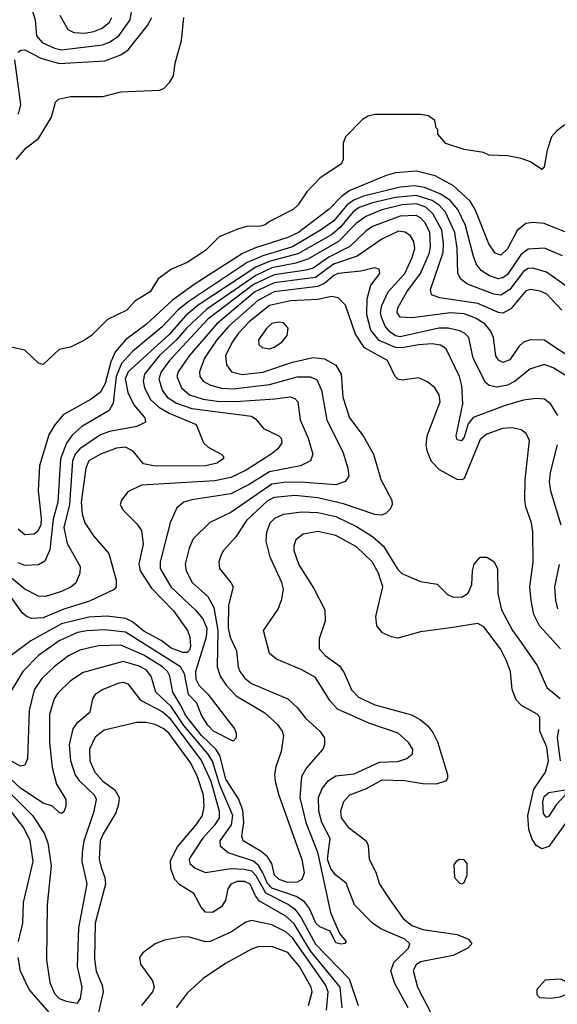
# Model space of a CAD drawing. Extents: x 997028 to 1115134, y 536408 to 618974.
# Tile 299 of 473: x 1035342 to 1037693, y 587770 to 592075. Entities that reach past the tile are written whole.
import ezdxf

# ---------------------------------------------------------------- set-up
doc = ezdxf.new("R2010")
doc.units = 0

msp = doc.modelspace()

# ---------------------------------------------------------------- linework, layer by layer
at = {"layer": '0CON10XD'}
for points in [[(1035382, 592165), (1035409.8, 592075), (1035416.2, 592005), (1035440.9, 591975), (1035495, 591950.2), (1035525, 591943.8), (1035704.9, 591965.1), (1035735, 591976.3), (1035775.3, 592005), (1035825.7, 592075), (1035856.2, 592265)], [(1035326.6, 591463.4), (1035371.2, 591515), (1035424.5, 591555.5), (1035481.2, 591648.8), (1035498.8, 591715), (1035511.7, 591728.3), (1035565, 591740), (1035705, 591740), (1035785, 591760), (1035953.6, 591766.4), (1035972.5, 591775), (1035998.3, 591801.7), (1036015, 591830), (1036021.2, 591885), (1036049.2, 591985), (1036060, 592085)], [(1035335, 591933.4), (1035347.7, 591942.3), (1035365, 591943), (1035435, 591907.4), (1035515, 591884), (1035715, 591896), (1035785, 591921.6), (1035817.1, 591942.9), (1035900.7, 592049.3), (1035920.2, 592085)], [(1035518.4, 592095), (1035552.7, 592032.7), (1035579.5, 592019.5), (1035625, 592016.7), (1035666.6, 592023.4), (1035702.1, 592037.9), (1035734.8, 592065), (1035745.2, 592085)], [(1035337.4, 591662.6), (1035346.8, 591705), (1035320.8, 591899.2)], [(1037725.7, 591615), (1037690.4, 591589.6), (1037667.1, 591562.9), (1037648.2, 591505), (1037635, 591432.5), (1037625, 591420), (1037575, 591453.3), (1037535, 591468.8), (1037475, 591480), (1037395, 591483.3), (1037370, 591495), (1037285, 591508), (1037205, 591533.3), (1037170, 591575), (1037170, 591595), (1037163, 591603), (1037157.5, 591635), (1037130, 591655), (1037095, 591660), (1036895, 591660), (1036865.9, 591654.1), (1036840.5, 591639.5), (1036766.4, 591563.6), (1036756.7, 591535), (1036756.2, 591465), (1036748.8, 591445), (1036655.8, 591384.2), (1036597, 591323), (1036558.6, 591265), (1036538, 591245), (1036437.5, 591195), (1036415, 591178.8), (1036395, 591173.1), (1036335, 591170.8), (1036298.7, 591161.3), (1036214.3, 591125.7), (1036155, 591065.8), (1036075, 591014), (1036005.6, 590984.4), (1035948.1, 590941.9), (1035912.5, 590885), (1035845.5, 590844.5), (1035810, 590805), (1035726.2, 590765), (1035656.7, 590695), (1035625.7, 590674.3), (1035565, 590643.3), (1035515, 590632.5), (1035445, 590567.5), (1035423.9, 590573.9), (1035365, 590630), (1035255, 590653.8)], [(1037725, 591148.4), (1037635, 591184.7), (1037585, 591188.6), (1037555, 591184.1), (1037516.6, 591153.4), (1037475, 591073.6), (1037445, 591046.2), (1037421.5, 591055), (1037393.2, 591095), (1037333.5, 591245), (1037311.8, 591281.8), (1037238.6, 591348.6), (1037158.1, 591391.9), (1037076.9, 591413.1), (1036985, 591405.2), (1036945, 591394.3), (1036783.2, 591326.8), (1036748.5, 591301.5), (1036695, 591247), (1036561.6, 591145), (1036515, 591122.3), (1036372.6, 591077.4), (1036316.5, 591053.5), (1036109.7, 590920.3), (1036010.6, 590849.4), (1035895, 590743), (1035804.6, 590675.4), (1035761.5, 590625), (1035740.3, 590579.7), (1035716.2, 590483.8), (1035695, 590447.3), (1035655, 590415.3), (1035532.8, 590347.2), (1035495.5, 590304.5), (1035470.3, 590259.7), (1035429.2, 590125), (1035423.1, 590015), (1035436.7, 589895), (1035435, 589866.2), (1035421.7, 589838.3), (1035405, 589825.6), (1035365, 589822.5), (1035335, 589847.1)], [(1037715, 591042.5), (1037636.9, 591076.9), (1037565, 591072.5), (1037533.6, 591046.4), (1037475, 590961.5), (1037455, 590946), (1037435, 590941.7), (1037395.4, 590955.4), (1037359.2, 590979.2), (1037338.3, 591008.3), (1037325, 591045.6), (1037291.8, 591175), (1037257.3, 591245), (1037224, 591284), (1037182.8, 591312.8), (1037111.9, 591341.9), (1037068.5, 591348.5), (1037005, 591343.7), (1036845, 591303.1), (1036803.2, 591286.8), (1036774.5, 591265.5), (1036715, 591196.1), (1036657.3, 591155), (1036535, 591082.3), (1036405, 591042.6), (1036337.1, 591012.9), (1036078.5, 590841.5), (1036033.6, 590805), (1035965, 590732.2), (1035835.5, 590624.5), (1035787.8, 590572.2), (1035764.2, 590515.8), (1035750.8, 590399.2), (1035732.9, 590367.1), (1035613.7, 590296.3), (1035571.7, 590258.3), (1035546.2, 590223.8), (1035521, 590155), (1035509, 589965), (1035488.5, 589891.5), (1035473.3, 589756.7), (1035452.1, 589707.9), (1035425, 589692), (1035365, 589688.4), (1035335, 589700.3)], [(1037735, 590907.5), (1037645, 590971.2), (1037585, 590988.5), (1037565, 590987.2), (1037545.4, 590974.6), (1037485, 590895.6), (1037445, 590870.7), (1037415, 590874.8), (1037299.5, 590919.5), (1037271.4, 590941.4), (1037258.1, 590965), (1037254.8, 591075), (1037244.3, 591145), (1037204.2, 591234.2), (1037175.5, 591265), (1037145.2, 591285), (1037075, 591306.6), (1036985, 591298.3), (1036885, 591274.5), (1036826.3, 591253.7), (1036799.7, 591235), (1036743.9, 591166.1), (1036705, 591133.9), (1036558.2, 591051.8), (1036432.2, 591017.8), (1036375, 590992.9), (1036123.1, 590826.9), (1036068.6, 590781.4), (1035995, 590699), (1035815.9, 590535), (1035803.4, 590505), (1035814.6, 590444.6), (1035840.6, 590390.6), (1035889.6, 590335), (1035892.2, 590315), (1035853.9, 590296.1), (1035735, 590275.2), (1035695, 590259.8), (1035605, 590199), (1035584.7, 590175.3), (1035573.5, 590146.5), (1035560.2, 589955), (1035534.8, 589854.8), (1035549.1, 589785), (1035606.8, 589685), (1035605.4, 589655), (1035588.1, 589611.9), (1035566.9, 589595), (1035525, 589575.7), (1035455, 589552.9), (1035425, 589554.7), (1035365, 589584.8), (1035255, 589674.2)], [(1037712.5, 590805), (1037646.6, 590875), (1037618.2, 590888.2), (1037575, 590895.7), (1037555, 590889.3), (1037489.2, 590810.8), (1037455, 590792.1), (1037435, 590795.2), (1037345, 590834.2), (1037178.7, 590858.7), (1037142.5, 590872.5), (1037137.6, 590895), (1037193.3, 591056.7), (1037195.7, 591095), (1037188.4, 591155), (1037150.3, 591225), (1037118, 591255), (1037075, 591269.5), (1037014.7, 591265.3), (1036925, 591244), (1036855, 591215.2), (1036815, 591185.8), (1036735.9, 591105), (1036601.6, 591028.4), (1036549.2, 591010.8), (1036445, 590990.3), (1036373.9, 590956.1), (1036160, 590810), (1036072.2, 590727.8)], [(1037784.6, 590574.6), (1037635, 590674.1), (1037575, 590675.5), (1037545, 590665.5), (1037525, 590646.7), (1037485, 590587.3), (1037455, 590576), (1037435, 590586.2), (1037423.8, 590605), (1037414.3, 590685), (1037401, 590715), (1037375, 590745.7), (1037335, 590769.8), (1037285, 590788.8), (1037225, 590792.9), (1037058.7, 590771.3), (1037005, 590774.7), (1036992.9, 590795), (1036995.3, 590815), (1037034.3, 590885), (1037094, 590966), (1037134.4, 591055.6), (1037138.6, 591085), (1037134.6, 591145), (1037115, 591186.5), (1037095, 591208.5), (1037075, 591219.5), (1037005, 591216.3), (1036885, 591170.8), (1036855, 591150), (1036785, 591083.3), (1036693.6, 591036.4), (1036625, 590989.5), (1036595, 590980.2), (1036455, 590960.3), (1036365, 590916.9), (1036165, 590765.7), (1035996.8, 590585), (1035960.6, 590535), (1035951, 590505), (1035965, 590455.4), (1035987.4, 590425), (1036028.2, 590398.2), (1036094.8, 590375.2), (1036355, 590342.2), (1036375, 590328.1), (1036407.5, 590287.5), (1036475.4, 590255), (1036485.3, 590245), (1036488, 590225), (1036470.5, 590199.5), (1036440.9, 590175), (1036331.6, 590105), (1036265, 590072.8), (1036195, 590059.5), (1035875, 590040), (1035815, 590010.8), (1035787.1, 589975), (1035781.9, 589955), (1035795, 589930), (1035855, 589870.8), (1035875, 589841.2), (1035881.9, 589781.9), (1035863.3, 589696.7), (1035868.9, 589665), (1035919, 589589), (1036015, 589490), (1036076.4, 589405), (1036085.6, 589375.6), (1036088.5, 589335), (1036085, 589318.5), (1036075, 589307.6), (1036055, 589308.6), (1036005, 589327.9), (1035961.3, 589361.3), (1035885, 589402.2), (1035835, 589442.7), (1035806.3, 589456.3), (1035725, 589467.6), (1035645, 589462.9), (1035525, 589433.9), (1035391.2, 589358.8), (1035304.2, 589295.8)], [(1037735.3, 590515), (1037675, 590552.3), (1037635, 590567.5), (1037572.5, 590547.5), (1037508, 590495), (1037475, 590476.5), (1037428, 590468), (1037395, 590475.4), (1037378.9, 590488.9), (1037324.1, 590595), (1037305.4, 590685), (1037287.1, 590705), (1037267.1, 590715), (1037216.1, 590726.1), (1037175, 590726.7), (1037005, 590688.3), (1036985, 590693), (1036960.3, 590710.3), (1036940.2, 590735), (1036923.4, 590775), (1036920, 590795), (1036925.1, 590824.9), (1036953.2, 590885), (1037025.5, 590965), (1037058.1, 591035), (1037069, 591075), (1037065, 591106), (1037050.6, 591130.6), (1037026.9, 591146.9), (1036998.9, 591151.1), (1036925, 591115.2), (1036818, 591042), (1036714.3, 591005.7), (1036635, 590947.7), (1036455, 590924.2), (1036370.5, 590885), (1036203.6, 590745), (1036082.4, 590605), (1036035.2, 590535), (1036028.7, 590515), (1036049.3, 590465), (1036084.4, 590434.4), (1036145, 590415.4), (1036205, 590406.8), (1036286, 590406), (1036457.7, 590417.7), (1036525, 590425.9), (1036545, 590418.2), (1036558.2, 590405), (1036568.2, 590325), (1036603.6, 590245), (1036623.6, 590175), (1036613, 590147), (1036569.2, 590125), (1036435, 590098.7), (1036345, 590042.8), (1036265, 590002), (1036095, 589975.7), (1036060, 589965), (1036028.7, 589941.3), (1035999.7, 589875), (1035956.2, 589705), (1035956.2, 589675), (1036002.9, 589595), (1036112.5, 589492.5), (1036143.3, 589455), (1036160.3, 589415), (1036157.5, 589375)], [(1037695.2, 590345.2), (1037664.2, 590394.2), (1037636.6, 590416.6), (1037598.9, 590418.9), (1037545, 590411.9), (1037465, 590389), (1037324.6, 590335.4), (1037302.2, 590307.8), (1037285, 590249.2), (1037273.2, 590233.2), (1037255, 590237.5), (1037250, 590255), (1037280, 590395), (1037274.8, 590474.8), (1037264.7, 590515), (1037206, 590636), (1037181.5, 590651.5), (1037145, 590657.9), (1037085, 590654.3), (1037015, 590639.9), (1036985, 590641.7), (1036913.1, 590673.1), (1036877, 590717), (1036859.3, 590785), (1036861.9, 590855), (1036876.7, 590915), (1036917.3, 590965), (1036913.8, 590985), (1036895, 590989.6), (1036834, 590976), (1036735, 590965.7), (1036715, 590956.4), (1036676.8, 590923.2), (1036645, 590908), (1036455, 590885.3), (1036383.1, 590846.9), (1036256.5, 590735), (1036204.5, 590675), (1036150.2, 590595), (1036128.9, 590535), (1036129.4, 590515), (1036144.6, 590494.6), (1036176.5, 590476.5), (1036224.6, 590464.6), (1036275, 590460.7), (1036435, 590480.4), (1036555, 590513.5), (1036614.2, 590514.2), (1036640.8, 590500.8), (1036661.1, 590455), (1036684.4, 590324.4), (1036755.3, 590185), (1036776.9, 590115), (1036780.6, 590079.4), (1036764.6, 590055.4), (1036725, 590041.6), (1036588.3, 590051.7), (1036505, 590053.1), (1036445, 590044.5), (1036265, 589920.2), (1036173, 589877), (1036100.8, 589805), (1036082.8, 589765), (1036065.9, 589695), (1036070.6, 589665), (1036096.2, 589615), (1036165, 589553.4), (1036190.3, 589505), (1036208.4, 589405), (1036205.2, 589245), (1036219, 589205), (1036245, 589165.9), (1036289, 589119), (1036413.8, 589045), (1036467.7, 588995), (1036489.2, 588965), (1036495.4, 588945), (1036484.6, 588875), (1036461.7, 588808.3), (1036456, 588775), (1036458.8, 588745), (1036474.8, 588684.8), (1036576.3, 588403.7), (1036585.9, 588345), (1036576.2, 588315), (1036555.9, 588304.1), (1036515, 588303.2), (1036476.4, 588315), (1036455.9, 588335), (1036444.8, 588385), (1036425.3, 588415), (1036397.9, 588437.9), (1036319.5, 588485), (1036314, 588505), (1036322.8, 588565), (1036318.4, 588618.4), (1036298.2, 588668.2), (1036243.5, 588755), (1036217.4, 588857.4), (1036200.1, 588885), (1036136.4, 588945), (1036067.3, 589035), (1036046.4, 589076.4), (1036012.1, 589135), (1035998.2, 589205), (1035988.1, 589225), (1035967.2, 589245), (1035885, 589296.7), (1035785, 589341), (1035685, 589338.1), (1035605, 589319), (1035555, 589293.1), (1035495, 589247.1), (1035439.4, 589195), (1035405.2, 589145), (1035383.9, 589055), (1035376.4, 588843.6), (1035365, 588815.8), (1035345, 588811.8), (1035285, 588844.2)], [(1037706.6, 589325), (1037614.8, 589424.8), (1037590.6, 589475), (1037577.9, 589535), (1037571.9, 589595), (1037586.5, 589703.5), (1037586, 589835), (1037580.4, 589875), (1037554.5, 589945), (1037550, 589975), (1037551.3, 590065), (1037570.4, 590235), (1037555.9, 590265.9), (1037535, 590281.8), (1037495, 590291.1), (1037452.4, 590287.6), (1037385, 590263.2), (1037355, 590239.3), (1037285, 590068.6), (1037275, 590062.9), (1037255, 590064.4), (1037177.7, 590107.7), (1037142.8, 590142.8), (1037124.6, 590185), (1037119.1, 590215), (1037122.9, 590255), (1037180, 590405), (1037175.6, 590435.6), (1037156.9, 590465), (1037125, 590491.2), (1037085, 590509.5), (1037015, 590498.6), (1036995, 590504.1), (1036984.2, 590515), (1036950.4, 590585), (1036849.8, 590639.8), (1036809.9, 590699.9), (1036766.7, 590826.7), (1036735, 590859.6), (1036705, 590864.7), (1036645, 590852.1), (1036525.5, 590845.5), (1036435, 590826.2), (1036345, 590754.8), (1036298.7, 590705), (1036271.2, 590665), (1036241.9, 590605), (1036246.2, 590566.2), (1036268.1, 590535), (1036314.4, 590524.4), (1036405, 590534.1), (1036535, 590577.2), (1036625, 590598.6), (1036675, 590591.8), (1036724.8, 590564.8), (1036746.9, 590525), (1036754.3, 590425), (1036784.7, 590335), (1036843.9, 590255), (1036888.8, 590175), (1036920.9, 590065), (1036969.6, 589975), (1036971.2, 589955), (1036962.5, 589935), (1036945, 589917.5), (1036925, 589908.5), (1036895, 589911.9), (1036758, 589958), (1036645, 589984.2), (1036545, 589994.3), (1036455, 589986.4), (1036425, 589970.9), (1036334.3, 589885), (1036286.6, 589813.4), (1036232.7, 589755), (1036222.7, 589735), (1036213.1, 589705), (1036215.4, 589675), (1036265.8, 589615), (1036275.8, 589595), (1036254.8, 589515.2), (1036252.9, 589415), (1036261.7, 589375), (1036290.5, 589315), (1036297.3, 589245), (1036304.7, 589225), (1036326.2, 589196.2), (1036355, 589172.1), (1036515, 589105.4), (1036555, 589067.5), (1036591.5, 589021.5), (1036654.4, 588965), (1036674.4, 588935), (1036674.4, 588905), (1036666.9, 588885), (1036596.6, 588803.4), (1036574, 588766), (1036566.4, 588675), (1036592.7, 588565), (1036644.7, 588434.7), (1036701.1, 588171.1), (1036740.3, 588080.3), (1036770, 588045), (1036763.6, 588036.4), (1036747.5, 588032.5), (1036725, 588038.6), (1036699.5, 588089.5), (1036655, 588108.2), (1036637.1, 588125), (1036608.5, 588188.5), (1036587.4, 588217.4), (1036551.1, 588241.1), (1036445, 588277.4), (1036425, 588298.2), (1036405.1, 588345), (1036386.8, 588376.8), (1036365, 588395.9), (1036253, 588433), (1036220.6, 588460.6), (1036218.8, 588485), (1036267.9, 588555), (1036274.1, 588595), (1036217.8, 588727.8), (1036185, 588832.9), (1036165.1, 588865), (1036059.6, 588989.6), (1036005, 589071.9), (1035937.1, 589135), (1035917.6, 589205), (1035895, 589232), (1035865, 589247.9), (1035795, 589268.3), (1035619.3, 589220.7), (1035565, 589184.1), (1035509.5, 589130.5), (1035493.6, 589105), (1035472.5, 589037.5), (1035472, 588915), (1035484.4, 588805), (1035502.6, 588732.6), (1035544.4, 588665), (1035544.3, 588635), (1035535, 588611.2), (1035525, 588603.8), (1035515, 588608), (1035486.1, 588636.1), (1035445, 588650), (1035345, 588714.5), (1035236.9, 588815)], [(1036072.2, 590727.8), (1036026, 590674), (1035952.5, 590605), (1035888.1, 590525), (1035881.6, 590495), (1035888.3, 590465), (1035913.5, 590415), (1035951.1, 590381.1), (1035995.1, 590355.1), (1036114.4, 590305), (1036145.4, 590225), (1036165.7, 590205.7), (1036222.9, 590175), (1036232.9, 590165), (1036232.9, 590155), (1036204.2, 590135.8), (1036155.5, 590124.5), (1035935, 590122.4), (1035883.9, 590133.9), (1035838.5, 590188.5), (1035805, 590206.5), (1035765, 590201.9), (1035695, 590175.2), (1035645, 590146.1), (1035630.7, 590115), (1035610.8, 589965), (1035614.8, 589914.8), (1035626.6, 589875), (1035665, 589818.5), (1035731.7, 589741.7), (1035764.4, 589625), (1035764.2, 589595), (1035755, 589584.3), (1035647.7, 589532.3), (1035535, 589498.3), (1035445, 589459.3), (1035395, 589456.8), (1035374.4, 589464.4), (1035355, 589480.8), (1035287.6, 589575)], [(1036435, 590636.5), (1036455, 590643.8), (1036488.9, 590665), (1036512.2, 590695), (1036515.8, 590725.8), (1036495, 590749.4), (1036473.4, 590753.4), (1036445, 590746.8), (1036421.1, 590725), (1036385.6, 590675), (1036387.5, 590655), (1036402.1, 590642.1), (1036435, 590636.5)], [(1037708.8, 589865), (1037664.3, 590014.3), (1037658.2, 590055), (1037662.9, 590095), (1037693.7, 590216.3)], [(1037040.5, 587755), (1036981.5, 587861.5), (1036964.7, 587915), (1036977.9, 587952.1), (1037042, 588015), (1037048.5, 588035), (1037025.4, 588055), (1036920.3, 588100.3), (1036884.6, 588125), (1036806.6, 588205), (1036769.7, 588299.7), (1036725, 588334.4), (1036701.9, 588361.9), (1036688.5, 588405), (1036699.6, 588495), (1036663.2, 588565), (1036649.8, 588615), (1036648.9, 588675), (1036664.2, 588714.2), (1036691.8, 588748.2), (1036725, 588768.8), (1036805, 588777.4), (1036915, 588828.8), (1036995, 588832.3), (1037035, 588844.1), (1037059.5, 588865), (1037061.5, 588885), (1037042.5, 588915), (1036996.9, 588955), (1036869, 588999), (1036730.9, 589060.9), (1036698.1, 589098.1), (1036635, 589199.2), (1036575, 589231.8), (1036465, 589278.5), (1036435, 589304.3), (1036408.1, 589405), (1036471.5, 589498.5), (1036488.9, 589541.1), (1036495.9, 589585), (1036488.1, 589615), (1036437.4, 589725), (1036419.2, 589795), (1036422.9, 589835), (1036437.3, 589875), (1036457.5, 589895), (1036495, 589913.2), (1036575, 589924), (1036645, 589920.7), (1036725, 589902.3), (1036815, 589859.8), (1036884.1, 589815), (1036933.1, 589773.1), (1036995, 589671.5), (1037013.4, 589653.4), (1037095, 589618.7), (1037166.6, 589606.6), (1037212.6, 589562.6), (1037235, 589551.1), (1037275, 589549.6), (1037302.3, 589567.7), (1037319.5, 589605), (1037321.1, 589665), (1037328.4, 589695), (1037354.8, 589725.2), (1037385, 589725.5), (1037415, 589705.6), (1037430.4, 589675), (1037433.2, 589565), (1037448, 589495), (1037496.5, 589405), (1037525, 589366.8), (1037605, 589251.9), (1037646.4, 589155), (1037705, 589106.7)], [(1037732.3, 588567.7), (1037655, 588460.7), (1037625, 588450.5), (1037600, 588465), (1037582.6, 588492.6), (1037567.6, 588535), (1037563.4, 588595), (1037589.5, 588710.5), (1037641.2, 588785), (1037654.2, 588835), (1037646.9, 588895), (1037616.7, 588965), (1037615.8, 589025), (1037605, 589038.1), (1037536.6, 589076.6), (1037512, 589102), (1037495.9, 589145.9), (1037487.8, 589225), (1037469.1, 589275), (1037444.7, 589325), (1037371.1, 589421.1), (1037345, 589434.6), (1037225, 589415.9), (1037095, 589399.2), (1036995, 589371.2), (1036967, 589377), (1036928.8, 589395), (1036903.8, 589425), (1036898.8, 589465), (1036930, 589595), (1036911.2, 589655), (1036883.5, 589705), (1036815, 589770.6), (1036725, 589820.2), (1036645, 589837.4), (1036580.8, 589825), (1036549.4, 589800.6), (1036540, 589775), (1036540.8, 589755), (1036562.1, 589692.1), (1036628.5, 589588.5), (1036675.6, 589495), (1036677.5, 589445), (1036651.7, 589368.3), (1036652.1, 589325), (1036677.9, 589295), (1036740.2, 589250.2), (1036760.5, 589219.5), (1036792.2, 589145), (1036822.9, 589112.9), (1036895, 589080), (1037054.5, 589035.5), (1037094.4, 589014.4), (1037127, 588987), (1037148.9, 588958.9), (1037168.2, 588918.2), (1037212.5, 588775), (1037211.9, 588758.1), (1037204.1, 588745.9), (1037162.7, 588732.7), (1037105, 588734.6), (1037025, 588747.7), (1036925, 588750), (1036857.5, 588712.5), (1036783.6, 588685), (1036757.7, 588655), (1036744.7, 588615), (1036748.2, 588585), (1036778.2, 588545), (1036857.1, 588485), (1036865.8, 588465), (1036870, 588405), (1036898.5, 588348.5), (1036915.5, 588295), (1036961.8, 588225), (1037019.1, 588145), (1037056.2, 588115), (1037105, 588097.5), (1037255.2, 588075.2), (1037304, 588055), (1037319.2, 588035), (1037302, 588015), (1037236.8, 587983.2), (1037095, 587956.2), (1037075, 587942.3), (1037062.9, 587917.1), (1037081.1, 587845), (1037160.8, 587690.8)], [(1037695, 589498.6), (1037685.8, 589535), (1037682.1, 589595), (1037702.7, 589692.7)], [(1036157.5, 589375), (1036111.1, 589225), (1036111.8, 589191.8), (1036125.9, 589165.9), (1036165, 589126.7), (1036280.8, 588975), (1036289.2, 588955), (1036289.2, 588935), (1036275, 588920), (1036189.5, 588965), (1036165, 588990.9), (1036137.7, 589035), (1036116.2, 589086.2), (1036080.6, 589125), (1036063.2, 589215), (1036045.6, 589245), (1035805, 589396.7), (1035715, 589408), (1035635, 589403.5), (1035595.2, 589395.2), (1035515, 589359.3), (1035425, 589294.7), (1035355.2, 589225), (1035288.1, 589111.9)], [(1035236.3, 588756.3), (1035398.7, 588595), (1035448.6, 588518.6), (1035465.7, 588475.7), (1035479.6, 588375), (1035463, 588205), (1035459.8, 587965), (1035474, 587865), (1035495, 587817.6), (1035515, 587795.7), (1035545, 587783.1), (1035594.4, 587775.6), (1035608.5, 587795), (1035614.7, 587845), (1035594.8, 587935), (1035601.4, 588105), (1035637.3, 588297.3), (1035615.7, 588395), (1035616.8, 588433.2), (1035624.3, 588485), (1035667.8, 588615), (1035677.3, 588665), (1035669.8, 588685), (1035605.8, 588745), (1035584.3, 588775), (1035565.2, 588835), (1035560.2, 588905), (1035576.5, 588975), (1035596.5, 589003.5), (1035650.9, 589049.1), (1035661.5, 589105), (1035675, 589127.3), (1035701.9, 589145), (1035777.5, 589175), (1035795, 589178.4), (1035815, 589170.7), (1035869.9, 589099.9), (1035965, 589050.1), (1035995, 589023.8), (1036137.7, 588835), (1036177.3, 588745), (1036213.7, 588615), (1036213.8, 588585), (1036196, 588555), (1036140.9, 588495), (1036088.4, 588415), (1036083.2, 588403.2), (1036086.6, 588385), (1036110, 588365), (1036155, 588346.1), (1036265.9, 588364.1), (1036325, 588361.2), (1036355, 588353.1), (1036375, 588333.9), (1036417.4, 588257.4), (1036517.1, 588207.1), (1036545.6, 588185.6), (1036571.6, 588151.6), (1036635, 588033.5), (1036781.9, 587881.9), (1036822.4, 587765)], [(1036751.9, 587755), (1036742.7, 587845), (1036611.4, 588005), (1036542, 588122), (1036505, 588155.2), (1036391.2, 588221.2), (1036373.6, 588243.6), (1036349.3, 588295), (1036325, 588307.7), (1036293.4, 588306.6), (1036265.6, 588295), (1036251.5, 588275), (1036242.3, 588225), (1036223.9, 588196.1), (1036185, 588172.1), (1036155, 588173.6), (1036135.2, 588195), (1036102.8, 588255), (1036043, 588293), (1036020.4, 588315), (1036002.9, 588362.9), (1036001, 588399), (1036031.6, 588458.4), (1036114.4, 588555), (1036140.9, 588595), (1036149, 588635), (1036145.9, 588685), (1036119.2, 588765), (1036089.7, 588825), (1035995, 588954.4), (1035972.4, 588975), (1035935, 588993.5), (1035895, 589002), (1035855, 589001.8), (1035711.8, 588968.2), (1035672.5, 588937.5), (1035647.6, 588885), (1035648.3, 588835), (1035671.4, 588785), (1035705, 588745.7), (1035758.1, 588708.1), (1035776.9, 588675), (1035774.8, 588645), (1035762.6, 588607.4), (1035706.5, 588515), (1035694.5, 588485), (1035690.2, 588405), (1035698.1, 588368.1), (1035714.3, 588325), (1035717.6, 588295), (1035671.5, 588125), (1035668.8, 587968.8), (1035676.3, 587915), (1035703.2, 587853.2), (1035706.5, 587825), (1035686.2, 587733.8)], [(1037697.9, 588972.1), (1037692, 588935), (1037705.1, 588835)], [(1037645, 588586.7), (1037631.9, 588605), (1037629.6, 588655), (1037635, 588679.2), (1037655, 588695.7), (1037728.3, 588708.3), (1037726.7, 588685), (1037687.6, 588642.4), (1037655, 588592.7), (1037645, 588586.7)], [(1035337.1, 588045), (1035356.5, 588125), (1035358.7, 588215), (1035401, 588395), (1035388.3, 588485), (1035361, 588541), (1035258.8, 588675)], [(1037275, 588296.7), (1037285, 588302.5), (1037298.8, 588335), (1037298, 588385), (1037285, 588401.2), (1037265, 588403.3), (1037250, 588395), (1037240.7, 588379.3), (1037243.3, 588325), (1037265, 588300), (1037275, 588296.7)], [(1036683.4, 587745), (1036690.6, 587825), (1036679, 587855), (1036535, 588060.9), (1036505, 588086.3), (1036445, 588117.6), (1036355, 588135.8), (1036331, 588129), (1036265, 588086), (1036175, 588045.3), (1036155, 588043.3), (1036085, 588063.2), (1036055, 588064.6), (1035975, 588050), (1035935, 588034.3), (1035880, 587995), (1035866.2, 587975), (1035870.8, 587945), (1035922.6, 587872.6), (1035930, 587845), (1035922.1, 587825), (1035874.5, 587765)], [(1036604.6, 587765), (1036620.7, 587825), (1036616.5, 587845), (1036565, 587935.2), (1036515, 587996.8), (1036445, 588022.2), (1036385, 588020.8), (1036355, 588010.8), (1036241.8, 587948.2), (1036145, 587882.9), (1036075, 587818.9), (1036026.8, 587755)], [(1035472.8, 587732.8), (1035384.3, 587834.3), (1035345.3, 587915.3), (1035335.4, 587975)], [(1037665, 587797.5), (1037705, 587803.3), (1037732.5, 587815), (1037743.3, 587826.7), (1037747.5, 587845), (1037725, 587872.5), (1037705, 587880), (1037640, 587875), (1037602.5, 587835), (1037602.5, 587812.5), (1037615, 587800), (1037665, 587797.5)]]:
    msp.add_lwpolyline(points, dxfattribs=at)

doc.saveas('drawing.dxf')
